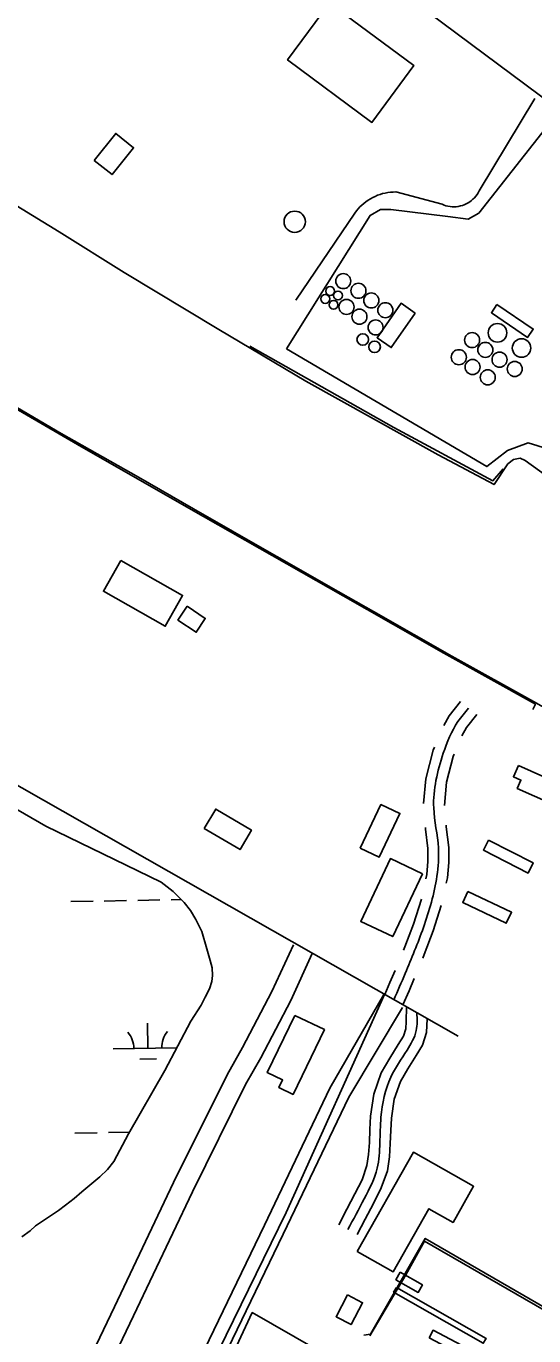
# Model space of a CAD drawing. Extents: x 3903937 to 3942190, y 260677 to 286651.
# Drawn here: x 3910101 to 3910830, y 278998 to 280879 of the extents above; entities that cross this region are included whole.
import ezdxf

# ---------------------------------------------------------------- set-up
doc = ezdxf.new("R2010")
doc.units = 0
for name, color, linetype in [('V-BLDG-OTLN', 7, 'Continuous'), ('V-CHAN-DOCK', 7, 'Continuous'), ('V-DOMW-TANK', 7, 'Continuous'), ('V-ROAD-CNTR', 7, 'Continuous'), ('V-RRAP-FSHR', 7, 'Continuous'), ('V-SITE-OTLN', 7, 'Continuous'), ('V-TOPO-SHOR', 7, 'Continuous'), ('V-WETL-SWMP', 7, 'Continuous')]:
    doc.layers.add(name, color=color, linetype=linetype)

msp = doc.modelspace()

# ---------------------------------------------------------------- linework, layer by layer
at = {"layer": 'V-BLDG-OTLN'}
for points in [[(3910536.7, 280911.7), (3910657.8, 280822), (3910597.4, 280740.4), (3910476.3, 280830.2)], [(3910198.6, 280685.9), (3910229.6, 280724.6), (3910255.3, 280704.1), (3910224.3, 280665.4)], [(3910659.5, 280466.4), (3910625.1, 280417), (3910604.8, 280431.1), (3910639.2, 280480.6)], [(3910776.9, 280478.8), (3910828.9, 280443.5), (3910820.9, 280431.7), (3910768.9, 280467)], [(3910237, 280111.3), (3910325.6, 280061.2), (3910300.6, 280016.9), (3910212, 280067)], [(3910332, 280045.5), (3910318.9, 280025.7), (3910345.1, 280008.3), (3910358.2, 280028)], [(3910807.6, 279816.7), (3910885, 279782.2), (3910880.2, 279771.5), (3910863.5, 279779), (3910855.7, 279761.6), (3910806, 279783.8), (3910811.4, 279795.9), (3910800.5, 279800.7)], [(3910356.7, 279726.2), (3910373.2, 279754.2), (3910424.5, 279724), (3910408.1, 279696)], [(3910580.5, 279698.3), (3910610.2, 279760.8), (3910637.5, 279747.9), (3910607.8, 279685.3)], [(3910764.8, 279709.8), (3910829, 279676.9), (3910821.6, 279662.4), (3910757.4, 279695.3)], [(3910670.1, 279661.4), (3910627.4, 279571), (3910581.3, 279592.7), (3910624, 279683.1)], [(3910735.2, 279635.7), (3910797.8, 279606.1), (3910790.3, 279590.2), (3910727.7, 279619.9)], [(3910486.7, 279458), (3910447.2, 279375.7), (3910469.1, 279365.2), (3910463.8, 279354.3), (3910484.3, 279344.4), (3910529.1, 279437.6)], [(3910576.1, 279118.8), (3910657, 279261.4), (3910743.3, 279212.5), (3910713.8, 279160.5), (3910679.2, 279180.1), (3910627.7, 279089.5)], [(3910562.4, 279056.4), (3910546, 279025.2), (3910567.4, 279013.9), (3910583.9, 279045.2)]]:
    msp.add_lwpolyline(points, close=True, dxfattribs=at)
at = {"layer": 'V-CHAN-DOCK'}
for points in [[(3910638, 279089), (3910670, 279070.9), (3910663.9, 279060.1), (3910631.9, 279078.2)], [(3910679.5, 278994.8), (3910736.6, 278964.5), (3910742.4, 278975.5), (3910685.3, 279005.7)]]:
    msp.add_lwpolyline(points, close=True, dxfattribs=at)
msp.add_lwpolyline([(3910632.5, 279067.1), (3910761.2, 278994), (3910757.3, 278987.1), (3910628.6, 279060.2), (3910632.5, 279067.1)], dxfattribs=at)
at = {"layer": 'V-DOMW-TANK'}
for centre, radius in [((3910486.6, 280597.7), 15.3), ((3910556.3, 280512.5), 10.8), ((3910537.4, 280498.2), 6.38), ((3910548.7, 280491.8), 6.38), ((3910578, 280498.6), 10.8), ((3910596.5, 280484.7), 10.8), ((3910530.4, 280486.9), 6.38), ((3910542.3, 280478.5), 6.38), ((3910560.9, 280475.4), 10.8), ((3910616.7, 280470.7), 10.8), ((3910579.5, 280461.4), 10.8), ((3910602.7, 280446), 10.8), ((3910777.7, 280438.2), 13.3), ((3910584.3, 280428.6), 8.34), ((3910601.2, 280418.1), 8.34), ((3910741.2, 280427.8), 10.8), ((3910760.2, 280413.7), 10.8), ((3910812.2, 280416.4), 13.3), ((3910722.2, 280403.2), 10.8), ((3910780.6, 280399.7), 10.8), ((3910741.9, 280389.1), 10.8), ((3910763.7, 280374.3), 10.8), ((3910802.4, 280386.3), 10.8)]:
    msp.add_circle(centre, radius, dxfattribs=at)
at = {"layer": 'V-ROAD-CNTR'}
for points in [[(3908774.5, 282343.1), (3908835, 282277.2), (3909036.8, 282126.3), (3909047.1, 282118.6), (3909604.5, 281700.3), (3910300.9, 281179.8), (3910917.7, 280720.4), (3911360.7, 280393.3)], [(3907946.9, 281012.6), (3908007.2, 280976.6), (3908930.7, 280451), (3909737.7, 279987.5), (3910721, 279427.9)], [(3910831.4, 280775), (3910751.3, 280642.1), (3910749.9, 280639.4), (3910748.3, 280636.9), (3910746.5, 280634.5), (3910744.6, 280632.3), (3910742.5, 280630.2), (3910740.3, 280628.2), (3910737.9, 280626.4), (3910735.4, 280624.8), (3910732.7, 280623.4), (3910730, 280622.2), (3910727.2, 280621.2), (3910724.4, 280620.4), (3910721.4, 280619.8), (3910718.5, 280619.4), (3910715.5, 280619.2), (3910712.5, 280619.3), (3910709.6, 280619.5), (3910706.6, 280620), (3910703.7, 280620.7), (3910700.9, 280621.6), (3910698.1, 280622.8), (3910631.7, 280640.5), (3910627.8, 280640.4), (3910624, 280640.1), (3910620.2, 280639.6), (3910616.5, 280639), (3910612.8, 280638.1), (3910609.1, 280637), (3910605.5, 280635.7), (3910602, 280634.2), (3910598.5, 280632.5), (3910595.2, 280630.7), (3910591.9, 280628.7), (3910588.8, 280626.5), (3910585.8, 280624.1), (3910582.9, 280621.6), (3910580.1, 280619), (3910577.5, 280616.2), (3910575.1, 280613.3), (3910572.8, 280610.2), (3910488, 280485)], [(3910700.6, 279874.5), (3910708.4, 279888.2), (3910724.4, 279908.5)], [(3910726.6, 279859.6), (3910733.4, 279871.4), (3910748, 279890)], [(3910671.6, 279762.3), (3910675, 279797.9), (3910685.5, 279838.7), (3910687.1, 279843.2)], [(3910701.5, 279759.5), (3910704.6, 279792.7), (3910714.2, 279829.9), (3910715.3, 279833)], [(3910677.8, 279690.3), (3910677.9, 279697.4), (3910674.4, 279725.4), (3910674.2, 279727.8)], [(3910707.8, 279690.2), (3910707.9, 279699.2), (3910704.2, 279728.9), (3910704, 279731.2)], [(3910674.7, 279654.2), (3910676, 279660.2), (3910677.8, 279678.8), (3910677.8, 279690.3)], [(3910704, 279647.9), (3910705.7, 279655.5), (3910707.8, 279677.3), (3910707.8, 279690.2)], [(3910642.5, 279551.5), (3910644.6, 279556.5), (3910657.1, 279589.1), (3910668.4, 279624.7)], [(3910670.3, 279540.2), (3910672.4, 279545.4), (3910685.4, 279579.2), (3910697, 279615.7)], [(3910484.6, 279559.4), (3910453.8, 279492.4), (3910411.8, 279411.6), (3910389.6, 279372.7), (3910312.7, 279217.7), (3910228, 279039.3), (3910133.1, 278841.1), (3910053, 278672.6)], [(3910511.8, 279546.8), (3910480.8, 279479.2), (3910438.1, 279397.2), (3910416.1, 279358.6), (3910339.7, 279204.6), (3910255, 279026.4), (3910160.2, 278828.2), (3910072.5, 278643.8), (3909994.5, 278476.1), (3909965.8, 278418.8)], [(3910615.7, 279487.8), (3910623.2, 279505.2), (3910630.6, 279522.5)], [(3910642, 279472.9), (3910650.8, 279493.3), (3910658.2, 279510.7)], [(3910615.6, 279487.9), (3910474.4, 279174.9), (3910258.4, 278733.2)], [(3910614.7, 279488.1), (3910537.1, 279353.2), (3910443, 279156.8), (3910330.6, 278923.4)], [(3910641.1, 279469.4), (3910564.2, 279340.5), (3910470.1, 279143.8), (3910357.7, 278910.5)], [(3910647, 279470), (3910646.4, 279449.3), (3910646, 279438.7), (3910642.5, 279428), (3910635.1, 279416), (3910623.1, 279396.7), (3910610.9, 279375.5), (3910600.3, 279344.6), (3910595.4, 279313.2), (3910594.6, 279293.9), (3910593.9, 279275.6), (3910592.7, 279258.2), (3910590.3, 279242.1), (3910583.2, 279221.8), (3910573.1, 279201.5), (3910561.4, 279179.4), (3910549.7, 279157.2)], [(3910676.5, 279453.2), (3910675.9, 279433.3), (3910669.8, 279415.2), (3910660.7, 279400.2), (3910648.8, 279381.2), (3910638.3, 279363), (3910629.5, 279337.4), (3910625.3, 279310.3), (3910624.5, 279292.7), (3910623.8, 279274), (3910622.6, 279255), (3910619.6, 279234.8), (3910610.9, 279210.1), (3910599.7, 279187.8), (3910587.9, 279165.4), (3910576.2, 279143.2)]]:
    msp.add_lwpolyline(points, dxfattribs=at)
for points in [[(3910628.9, 279480.4), (3910645.1, 279518.1), (3910671.3, 279584.1), (3910690.8, 279657.9), (3910692.9, 279698.3), (3910686.1, 279756), (3910699.9, 279834.3), (3910720.9, 279879.8), (3910736.2, 279899.3)], [(3910661.8, 279461.6), (3910661, 279436), (3910647.9, 279408.1), (3910624.6, 279369.3), (3910610.4, 279311.7), (3910608.8, 279274.8), (3910605, 279238.4), (3910586.4, 279194.6), (3910562.9, 279150.2)]]:
    msp.add_spline(points, degree=3, dxfattribs=at)
at = {"layer": 'V-RRAP-FSHR'}
for points in [[(3910180.3, 280274.4), (3910069.2, 280339.2), (3909926.9, 280421.1), (3909785.2, 280501.4), (3909750.5, 280522.2)], [(3910422.2, 280419.3), (3910628.7, 280302.2), (3910771.2, 280225.8), (3910785.6, 280243)], [(3910180.3, 280274.4), (3910355.5, 280174.3), (3910556.3, 280060.6), (3910700.8, 279978.1), (3910832.1, 279904.7), (3910828.3, 279897.1)], [(3910585.8, 278998.8), (3910595.3, 279000.3), (3910674, 279137.6), (3910858.8, 279030.6), (3910926.2, 279191.7), (3910923, 279192.9)]]:
    msp.add_lwpolyline(points, dxfattribs=at)
at = {"layer": 'V-SITE-OTLN'}
for points in [[(3910474.6, 280415.2), (3910595.1, 280606.9), (3910609.9, 280615.4), (3910624.6, 280615.2), (3910706.6, 280605.1), (3910735.8, 280601.6), (3910750.7, 280610.2), (3910846.5, 280731.9), (3911440.5, 280270.3), (3911460.9, 280258.2), (3911469.2, 280228.8), (3911466.2, 280222.9), (3911277.3, 279976.6), (3911265.5, 279970.9), (3911099.9, 280076.3), (3911036.1, 280121.4), (3911001.3, 280148.4), (3910943.6, 280205.1), (3910909, 280243.8), (3910882.9, 280261.8), (3910871.2, 280264.9), (3910821.6, 280280.4), (3910792, 280269.1), (3910762.3, 280246.2)], [(3910264.4, 278684.4), (3910425.6, 279031), (3910730.8, 278855.8), (3910742.3, 278840.9), (3910744.8, 278811.6), (3910753.5, 278805.6), (3910583.7, 278467.9)]]:
    msp.add_lwpolyline(points, close=True, dxfattribs=at)
at = {"layer": 'V-TOPO-SHOR'}
for points in [[(3909619.4, 280928.1), (3909710.6, 280866.4), (3909831.5, 280777.8), (3909984, 280684.6), (3910056.7, 280639.5), (3910148.4, 280583.3), (3910241.8, 280525), (3910377.7, 280443), (3910502.6, 280368.6), (3910692.3, 280263.2), (3910772.8, 280220.2), (3910792.6, 280249.9), (3910800.6, 280256.1), (3910810.4, 280258.1), (3910817.2, 280254.8), (3910849.9, 280231.2)], [(3910941.9, 279845.2), (3910829.2, 279908.9), (3910712, 279973.6), (3910599.8, 280038.2), (3910549.1, 280066.8), (3910460.8, 280116.8), (3910397.2, 280153.4), (3910341.2, 280185.3), (3910262.2, 280230.7), (3910151.4, 280293.7), (3910025.6, 280367.5), (3909925.2, 280425), (3909844.2, 280470.9), (3909780.2, 280507.2), (3909732.2, 280534.1), (3909565.8, 280626.9), (3909468.4, 280681.4), (3909294.3, 280778.5), (3909193.9, 280834), (3909107.7, 280882)], [(3910594.5, 278997.5), (3910646.3, 279085.5), (3910673.1, 279133.8), (3910857.1, 279027.2)]]:
    msp.add_lwpolyline(points, dxfattribs=at)
at = {"layer": 'V-WETL-SWMP'}
for p, q in [((3910039, 279782), (3910129.2, 279729.6)), ((3910129.2, 279729.6), (3910211.2, 279690)), ((3910211.2, 279690), (3910294.8, 279649.3)), ((3910294.8, 279649.3), (3910312.1, 279636)), ((3910312.1, 279636), (3910327.9, 279619.9)), ((3910165.1, 279621.4), (3910197.1, 279622)), ((3910213.1, 279622.2), (3910245.1, 279622.8)), ((3910261.1, 279623.1), (3910293.1, 279623.7)), ((3910309.1, 279623.9), (3910323.7, 279624.2)), ((3910327.9, 279619.9), (3910337, 279608.5)), ((3910337, 279608.5), (3910344.5, 279595.4)), ((3910344.5, 279595.4), (3910353.3, 279578.2)), ((3910353.3, 279578.2), (3910360.6, 279553.4)), ((3910360.6, 279553.4), (3910365, 279536.6)), ((3910365, 279536.6), (3910368.1, 279526.1)), ((3910368.1, 279526.1), (3910368.6, 279515.1)), ((3910367.5, 279506.7), (3910364.3, 279496.1)), ((3910368.6, 279515.1), (3910367.5, 279506.7)), ((3910358.1, 279484.1), (3910352.1, 279472.8)), ((3910364.3, 279496.1), (3910358.1, 279484.1)), ((3910352.1, 279472.8), (3910337.5, 279449.5)), ((3910275.7, 279410.7), (3910275.1, 279446.7)), ((3910337.5, 279449.5), (3910300, 279379)), ((3910225.7, 279409.8), (3910317.2, 279411.4)), ((3910264, 279395.1), (3910288, 279395.5)), ((3910300, 279379), (3910248, 279287.7)), ((3910171, 279288.8), (3910203, 279289.3)), ((3910219, 279289.6), (3910249.4, 279290.2)), ((3910248, 279287.7), (3910226.8, 279248.2)), ((3910218, 279236.7), (3910206.7, 279225.9)), ((3910226.8, 279248.2), (3910218, 279236.7)), ((3910206.7, 279225.9), (3910180.7, 279204.4)), ((3910180.7, 279204.4), (3910169.8, 279194.8)), ((3910157.5, 279185.3), (3910147.6, 279177.7)), ((3910169.8, 279194.8), (3910157.5, 279185.3)), ((3910122.9, 279161.6), (3910114.4, 279155.5)), ((3910137.5, 279171.1), (3910122.9, 279161.6)), ((3910147.6, 279177.7), (3910137.5, 279171.1)), ((3910106.9, 279148.6), (3910094.9, 279139.9)), ((3910114.4, 279155.5), (3910106.9, 279148.6))]:
    msp.add_line(p, q, dxfattribs=at)
for centre, start, end in [((3910220.5, 279410.2), 0.2366, 41.7802), ((3910330.9, 279412.2), 140.2366, 181.7802)]:
    msp.add_arc(centre, 35.2, start, end, dxfattribs=at)

doc.saveas('drawing.dxf')
